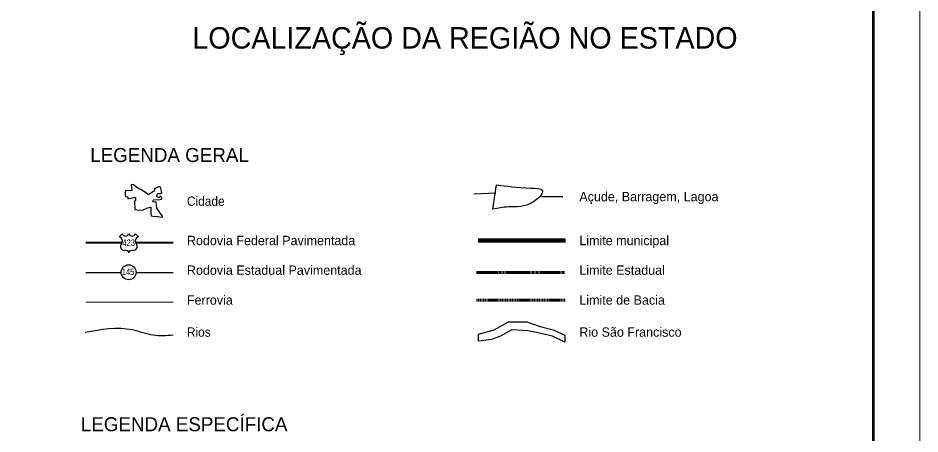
# Model space of a CAD drawing. Extents: x 553962 to 842807, y 8883888 to 9032388.
# Drawn here: x 794631 to 842807, y 8980756 to 9003009 of the extents above; entities that cross this region are included whole.
import ezdxf
from ezdxf.enums import TextEntityAlignment as Align

# ---------------------------------------------------------------- set-up
doc = ezdxf.new("R2010")
doc.units = 0
doc.header["$LTSCALE"] = 20
doc.linetypes.add('LONG_DASH_SHORT_DASH', pattern=[9.9, 6, -1.2, 1.5, -1.2])
doc.linetypes.add('MEDIUM_DASHED', pattern=[4.5, 3, -1.5])
for name, color, linetype, lineweight in [('3', 7, 'Continuous', 13), ('4', 7, 'Continuous', 25), ('40', 7, 'Continuous', 25), ('5', 7, 'Continuous', 25)]:
    doc.layers.add(name, color=color, linetype=linetype, lineweight=lineweight)

msp = doc.modelspace()

# ---------------------------------------------------------------- linework, layer by layer
at = {"layer": '3'}
msp.add_lwpolyline([(842807.26, 9032387.81), (842807.26, 8883887.81), (553961.7, 8883887.81), (553961.7, 9032387.81)], close=True, dxfattribs=at)
at = {"layer": '3', "lineweight": 53}
msp.add_lwpolyline([(840307.26, 9029887.81), (840307.26, 8886387.81), (560211.7, 8886387.81), (560211.7, 9029887.81)], close=True, dxfattribs=at)
at = {"layer": '5'}
for p, q in [((819986.1, 8992776.37), (820196.48, 8994082.13)), ((818972.67, 8993595.89), (820154.36, 8993661.61)), ((800040.89, 8991302.77), (800200.82, 8991462.67)), ((800900.14, 8991462.67), (801060.09, 8991302.77)), ((798245.82, 8989401.13), (800130.89, 8989401.13)), ((800938.35, 8989401.13), (802911.66, 8989401.13))]:
    msp.add_line(p, q, dxfattribs=at)
at = {"layer": '5', "lineweight": 40}
for p, q in [((798245.82, 8991003.64), (800200.43, 8991003.64)), ((800907.44, 8991003.64), (802911.66, 8991003.64))]:
    msp.add_line(p, q, dxfattribs=at)
at = {"layer": '5', "lineweight": 90}
msp.add_line((819206.83, 8991106.84), (823872.66, 8991106.84), dxfattribs=at)
at = {"layer": '5', "linetype": 'LONG_DASH_SHORT_DASH', "lineweight": 60}
msp.add_line((819116.16, 8989403.67), (823872.66, 8989403.67), dxfattribs=at)
at = {"layer": '5', "lineweight": 13}
msp.add_line((798245.82, 8987802.62), (802911.66, 8987802.62), dxfattribs=at)
at = {"layer": '5', "linetype": 'MEDIUM_DASHED', "lineweight": 60}
msp.add_line((819116.16, 8987922.67), (823872.66, 8987922.67), dxfattribs=at)
at = {"layer": '5'}
for points in [[(800804.6, 8994086.83), (800688.64, 8994097.69), (800673.22, 8994088.39), (800715.84, 8993782.96), (800616.9, 8993769.63), (800382.9, 8993785.85), (800364.45, 8993773.64), (800353.19, 8993693.17), (800358.27, 8993553.57), (800358.15, 8993556.69)], [(802050.1, 8992838.09), (802022.31, 8993007.77), (802003.44, 8993158.55), (801833.82, 8993177.42), (801852.65, 8993224.54), (801866.78, 8993266.94), (801880.92, 8993281.07), (801993.99, 8993299.9), (802135.35, 8993290.45), (802295.54, 8993318.7), (802304.95, 8993403.51), (802243.69, 8993455.35), (802144.76, 8993394.11), (802088.21, 8993422.39), (802036.38, 8993455.38), (802055.21, 8993549.61), (802102.31, 8993615.57), (802281.36, 8993624.96), (802314.33, 8993676.79), (802267.18, 8993884.11), (802253.04, 8993898.25), (802224.76, 8993983.07), (802139.95, 8993973.66), (801993.89, 8993912.43), (801913.8, 8993870.03), (801918.53, 8993761.66), (801777.19, 8993667.45), (801654.7, 8993582.66), (801588.74, 8993573.25), (801508.63, 8993615.67), (801338.99, 8993738.2), (801188.2, 8993832.46), (801089.25, 8993865.46), (800804.6, 8994086.83)], [(800358.15, 8993556.69), (800363.72, 8993460.04), (800472.47, 8993445.36), (800487.63, 8993422.08), (800487.71, 8993338.74), (800497.91, 8993328.46), (800633.42, 8993378.25), (800813.58, 8993412.56), (800906.64, 8993401.16), (800901.07, 8993347.72), (800911.25, 8993278.02), (800903.4, 8993248.91), (800862.78, 8993226.39), (800850.17, 8993179.5), (800862.75, 8992782.29), (800872.93, 8992772), (801118.76, 8992730.35), (801309.05, 8992755.65), (801546.51, 8992852.43), (801721.6, 8992882.93), (801730.89, 8992859.57), (801721.8, 8992556.91), (801736.44, 8992435.18), (801830.79, 8992414.55), (802099.86, 8992398.94), (802276.6, 8992360.31), (802368.88, 8992380.65), (802050.1, 8992838.09)]]:
    msp.add_lwpolyline(points, dxfattribs=at)
msp.add_lwpolyline([(819221.29, 8986090.71), (820068.54, 8986326.18), (820821.65, 8986750.03), (821810.11, 8986750.03), (822516.16, 8986514.56), (823222.2, 8986326.18), (823834.1, 8986043.62), (823834.1, 8985666.87), (823175.13, 8985996.53), (822327.88, 8986184.9), (821857.18, 8986279.09), (821009.93, 8986326.18), (820398.03, 8985996.53), (819927.33, 8985808.15), (819221.29, 8985713.96)], close=True, dxfattribs=at)
msp.add_circle((800537.11, 8989406.78), 401.28, dxfattribs=at)
for centre, radius, start, end in [((799978.81, 8991080.91), 230.34, 317.5721, 74.36886), ((800375.65, 8991529.65), 187.21, 200.95927, 339.04073), ((800725.3, 8991529.65), 187.21, 200.95927, 339.04073), ((801122.14, 8991080.91), 230.34, 105.62774, 222.4279), ((800332.31, 8990795.77), 224.71, 144.73733, 264.65778), ((800768.64, 8990795.77), 224.71, 275.34222, 35.26267), ((800310.37, 8989982.3), 589.74, 72.89371, 89.90057), ((800456.11, 8990455.67), 94.44, 357.69345, 72.92955), ((800644.84, 8990455.67), 94.44, 107.07045, 182.30655), ((800790.58, 8989982.3), 589.74, 90.09943, 107.10629)]:
    msp.add_arc(centre, radius, start, end, dxfattribs=at)
for points in [[(820196.48, 8994082.13), (822005.71, 8993913.65), (822636.85, 8993787.28), (822131.94, 8993155.47), (820827.61, 8992902.73), (819986.1, 8992776.37)], [(822597.11, 8993455.84), (822616.57, 8993455.59), (823737.77, 8993455.59)], [(798211.86, 8986197.75), (800734.56, 8986338.05), (801855.76, 8986057.45), (802911.66, 8986057.45)]]:
    msp.add_spline(points, degree=3, dxfattribs=at)

# ---------------------------------------------------------------- texts
at = {"layer": '4'}
msp.add_text('LEGENDA ESPECÍFICA', height=750, dxfattribs=at).set_placement((797987.38, 8980903.12))
at = {"layer": '40'}
msp.add_text('LOCALIZAÇÃO DA REGIÃO NO ESTADO', height=1146, dxfattribs=at).set_placement((803942.42, 9001373.95))
at = {"layer": '5'}
for s, height, p in [('LEGENDA GERAL', 750, (798487.16, 8995303.96)), ('Açude, Barragem, Lagoa', 500, (824612.1, 8993205.26)), ('Rodovia Federal Pavimentada', 500, (803651.11, 8990856.84)), ('Limite municipal', 500, (824612.1, 8990856.84)), ('Rodovia Estadual Pavimentada', 500, (803651.11, 8989271.18)), ('Limite Estadual', 500, (824612.1, 8989271.18)), ('Ferrovia', 500, (803651.11, 8987672.67)), ('Limite de Bacia', 500, (824612.1, 8987672.67)), ('Rio São Francisco', 500, (824612.1, 8985958.45))]:
    msp.add_text(s, height=height, dxfattribs=at).set_placement(p)
at = {"layer": '5', "width": 0.95}
for s, p in [('Cidade', (803651.11, 8992960.92)), ('Rios', (803651.11, 8985958.45))]:
    msp.add_text(s, height=500, dxfattribs=at).set_placement(p)
at = {"layer": '5', "width": 0.75}
for s, p in [('423', (800540.22, 8990811.16)), ('145', (800506.95, 8989257.96))]:
    msp.add_text(s, height=350, dxfattribs=at).set_placement(p, align=Align.CENTER)

doc.saveas('drawing.dxf')
